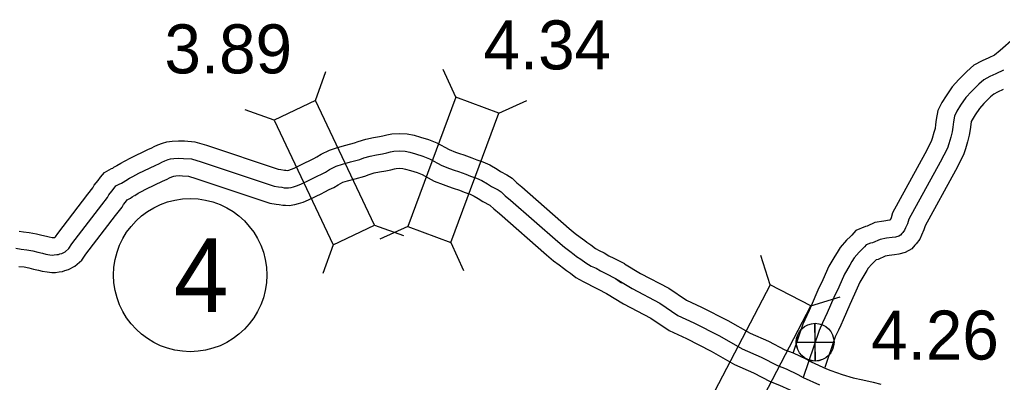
# Model space of a CAD drawing. Extents: x 31699 to 244310, y -8841 to 11474.
# Drawn here: x 144701 to 145266, y -2348 to -2139 of the extents above; entities that cross this region are included whole.
import ezdxf

# ---------------------------------------------------------------- set-up
doc = ezdxf.new("R2010")
doc.units = 0
for name, color, linetype in [('B_Logo', 7, 'Continuous'), ('Level 21', 7, 'Continuous'), ('R_Border Notes', 7, 'Continuous'), ('R_XS_EARTHWORK_STAGE1', 7, 'Continuous'), ('R_XS_EARTHWORK_STAGE2', 7, 'Continuous'), ('S_AREA_CALC', 7, 'Continuous'), ('S_WALL', 7, 'Continuous'), ('S_WALL_ANNOT', 7, 'Continuous')]:
    doc.layers.add(name, color=color, linetype=linetype)

msp = doc.modelspace()

# ---------------------------------------------------------------- linework, layer by layer
at = {"layer": 'B_Logo'}
for points in [[(145266.54, -2168.49), (145262.17, -2170.53), (145258.66, -2172.1), (145255.22, -2173.94), (145252.25, -2176.51), (145248.04, -2180.75), (145244.88, -2184.18), (145241.87, -2188.62), (145239.77, -2191.97), (145238.34, -2194.79), (145237.78, -2198.2), (145237.41, -2201.14), (145236.97, -2203.87), (145236.2, -2206.95), (145235.05, -2210.7), (145234.27, -2213.24), (145230.03, -2221.29), (145212.08, -2254.09), (145211.37, -2256.76), (145210.27, -2259.11), (145209.68, -2260.38), (145208.7, -2261.72), (145208.11, -2262.33), (145207.32, -2263.27), (145206.33, -2263.82), (145204.4, -2264.3), (145202.48, -2264.59), (145199.35, -2265.02), (145195.57, -2265.66), (145191.33, -2267.64), (145190.07, -2267.92), (145187.62, -2268.88), (145186.7, -2269.95), (145185.58, -2271.1), (145183.54, -2273.05), (145180.78, -2276.28), (145179.47, -2278.36), (145178.29, -2280.44), (145175.09, -2285.68), (145171.91, -2293.05), (145169.04, -2299.01), (145165.27, -2307.79), (145163.97, -2310.74), (145162.6, -2313.55), (145160.59, -2318.04), (145151.42, -2344.95)], [(144762.4, -2231.84), (144764.56, -2230.52), (144766.4, -2229.54), (144769.88, -2227.71), (144779.27, -2223.13), (144781.77, -2222.07), (144783.09, -2221.37), (144784.86, -2220.59), (144786.7, -2219.81), (144788.03, -2219.44), (144790.08, -2219.19), (144792.87, -2218.98), (144795.53, -2219.11), (144800.2, -2219.46), (144805.63, -2221.12), (144847.57, -2235.07), (144850.04, -2235.47), (144852.04, -2235.69), (144853.45, -2235.99), (144854.31, -2235.96), (144855.85, -2236.06), (144857.44, -2235.82), (144858.82, -2235.45), (144860.94, -2234.79), (144863.31, -2233.8), (144867.38, -2231.83), (144870.07, -2230.49), (144872.31, -2229.36), (144874.8, -2228.1), (144877.03, -2227.04), (144879.46, -2225.51), (144883.27, -2223.61), (144886.89, -2222.38), (144891.45, -2221.13), (144896.74, -2219.73), (144899.11, -2218.87), (144902.67, -2217.78), (144906.38, -2217.01), (144909.89, -2216.46), (144912.34, -2215.93), (144914.52, -2215.41), (144916.44, -2215.02), (144919.63, -2214.81), (144922.83, -2214.99), (144925.5, -2215.52), (144928.85, -2216.57), (144933.01, -2217.8), (144936.91, -2219.3), (144943.86, -2223.13), (144948.23, -2224.89), (144950.92, -2225.89), (144953.53, -2226.69), (144957.63, -2228.12), (144960.38, -2229.25), (144963.74, -2230.43), (144966.97, -2231.82), (144970.21, -2233.74), (144972.52, -2235.35), (144976.36, -2237.25), (144978.05, -2238.34), (144980.37, -2240.62), (144983.43, -2243.08), (145010.59, -2266.94), (145014.33, -2270.12), (145017.38, -2272.37), (145019.89, -2274.31), (145021.32, -2275.41), (145023.68, -2276.95), (145026.54, -2279.15), (145029.71, -2281), (145032.54, -2282.26), (145035.04, -2283.8), (145038.14, -2285.32), (145043.6, -2288.19), (145047.12, -2290.63)], [(144699.21, -2270.76), (144702.28, -2271.28), (144705.55, -2271.6), (144708.96, -2272.25), (144711.84, -2272.97), (144714.65, -2273.64), (144716.46, -2274.06), (144718.73, -2274.47), (144720.26, -2274.63), (144721.33, -2274.6), (144722.85, -2274.43), (144723.85, -2274.27), (144724.57, -2274.05), (144725.76, -2273.69), (144727.53, -2272.77), (144729.62, -2270.92), (144731.48, -2268.27), (144748.59, -2245.74), (144751.88, -2241.59), (144752.7, -2240.03), (144754.31, -2238.05), (144755.73, -2236.21), (144756.76, -2234.99), (144757.55, -2234.5), (144758.66, -2234), (144759.98, -2233.3), (144760.83, -2232.75), (144762.4, -2231.84)], [(145043.6, -2288.19), (145053.19, -2293.93), (145069.1, -2302.23), (145079.49, -2309.33), (145088.71, -2313.51), (145103.35, -2321.03), (145116.47, -2328.56), (145127.29, -2333.26), (145136.72, -2338.16), (145141.73, -2340.11), (145148.34, -2343.18), (145151.42, -2344.95)], [(145151.42, -2344.95), (145160.91, -2349.19)]]:
    msp.add_lwpolyline(points, dxfattribs=at)
at = {"layer": 'Level 21'}
for p, q in [((145158.32, -2335.54), (145158.32, -2313.87)), ((145147.49, -2324.71), (145169.15, -2324.71))]:
    msp.add_line(p, q, dxfattribs=at)
msp.add_circle((145158.32, -2324.71), 10.83, dxfattribs=at)
at = {"layer": 'R_Border Notes'}
msp.add_circle((144799.4, -2286.17), 44, dxfattribs=at)
at = {"layer": 'R_XS_EARTHWORK_STAGE1'}
for p, q in [((144871.45, -2185.87), (144877.37, -2169.3)), ((144951.92, -2184.01), (144944.59, -2168.01)), ((144976.67, -2193.21), (144992.67, -2185.89)), ((144847.59, -2197.17), (144831.01, -2191.25)), ((144905.34, -2257.45), (144921.92, -2263.37)), ((144924.32, -2258.25), (144908.31, -2265.57)), ((144881.48, -2268.75), (144875.56, -2285.32)), ((144949.06, -2267.45), (144956.39, -2283.45)), ((145132.41, -2291.68), (145127.11, -2274.89)), ((145155.83, -2303.86), (145172.61, -2298.57))]:
    msp.add_line(p, q, dxfattribs=at)
for points in [[(144951.92, -2184.01), (144924.32, -2258.25), (144949.06, -2267.45), (144976.67, -2193.21)], [(144847.59, -2197.17), (144881.48, -2268.75), (144905.34, -2257.45), (144871.45, -2185.87)], [(145119.27, -2374.12), (145155.83, -2303.86), (145132.41, -2291.68), (145095.85, -2361.94)]]:
    msp.add_lwpolyline(points, close=True, dxfattribs=at)
at = {"layer": 'R_XS_EARTHWORK_STAGE2'}
for points in [[(145272.44, -2150.3), (145264.66, -2157.24), (145261.26, -2159.92), (145258.01, -2161.44), (145254.26, -2163.12), (145249.53, -2165.64), (145245.42, -2169.19), (145240.81, -2173.84), (145237.03, -2177.96), (145233.49, -2183.16), (145231.06, -2187.05), (145228.73, -2191.63), (145227.88, -2196.76), (145227.51, -2199.72), (145227.16, -2201.87), (145226.57, -2204.26), (145225.48, -2207.77), (145224.98, -2209.42), (145221.22, -2216.55), (145202.72, -2250.36), (145201.94, -2253.33), (145201.31, -2254.65), (145201.05, -2254.69), (145197.84, -2255.14), (145192.57, -2256.03), (145188.1, -2258.11), (145187.15, -2258.32), (145181.65, -2260.48), (145179.31, -2263.2), (145178.54, -2263.99), (145176.26, -2266.18), (145172.7, -2270.34), (145170.88, -2273.24), (145169.67, -2275.37), (145166.19, -2281.06), (145162.8, -2288.9), (145159.93, -2294.87), (145156.1, -2303.8), (145154.9, -2306.53), (145153.54, -2309.32), (145151.27, -2314.37), (145145.75, -2330.6)], [(145266.33, -2179.63), (145263.06, -2181.09), (145260.91, -2182.24), (145259.08, -2183.82), (145255.27, -2187.66), (145252.74, -2190.41), (145250.25, -2194.08), (145248.49, -2196.9), (145247.95, -2197.95), (145247.67, -2199.64), (145247.31, -2202.55), (145246.78, -2205.88), (145245.84, -2209.64), (145244.61, -2213.63), (145243.56, -2217.06), (145238.84, -2226.02), (145221.44, -2257.81), (145220.81, -2260.2), (145219.33, -2263.33), (145218.35, -2265.47), (145216.35, -2268.2), (145215.53, -2269.04), (145213.78, -2271.14), (145210.01, -2273.2), (145206.37, -2274.12), (145203.9, -2274.49), (145200.87, -2274.91), (145198.57, -2275.29), (145194.57, -2277.16), (145193.38, -2277.43), (145192.62, -2278.21), (145190.82, -2279.93), (145188.86, -2282.22), (145188.06, -2283.49), (145186.91, -2285.52), (145183.99, -2290.3), (145181.01, -2297.2), (145178.15, -2303.15), (145174.44, -2311.78), (145173.05, -2314.94), (145171.67, -2317.79), (145169.9, -2321.71), (145163.95, -2339.18)]]:
    msp.add_lwpolyline(points, dxfattribs=at)
at = {"layer": 'S_AREA_CALC'}
for points in [[(144757.18, -2223.31), (144759.59, -2221.83), (144761.72, -2220.7), (144765.37, -2218.79), (144775.12, -2214.03), (144777.45, -2213.04), (144778.71, -2212.36), (144780.9, -2211.41), (144783.4, -2210.35), (144786.06, -2209.6), (144789.1, -2209.23), (144792.75, -2208.96), (144796.15, -2209.13), (144802.06, -2209.57), (144808.67, -2211.6), (144849.97, -2225.33), (144851.39, -2225.56), (144853.62, -2225.8), (144854.3, -2225.94), (144855.4, -2226.01), (144856.06, -2225.84), (144857.51, -2225.39), (144859.19, -2224.68), (144862.98, -2222.85), (144865.6, -2221.55), (144867.79, -2220.44), (144870.4, -2219.12), (144872.21, -2218.26), (144874.54, -2216.79), (144879.42, -2214.36), (144883.97, -2212.82), (144888.85, -2211.48), (144893.74, -2210.18), (144895.94, -2209.38), (144900.2, -2208.08), (144904.59, -2207.17), (144908.05, -2206.63), (144910.12, -2206.18), (144912.38, -2205.64), (144915.12, -2205.09), (144919.58, -2204.79), (144924.1, -2205.05), (144927.98, -2205.82), (144931.76, -2207.01), (144936.23, -2208.33), (144941.14, -2210.22), (144948.15, -2214.08), (144951.84, -2215.56), (144954.13, -2216.41), (144956.64, -2217.18), (144961.18, -2218.77), (144963.94, -2219.9), (144967.38, -2221.11), (144971.51, -2222.88), (144975.63, -2225.32), (144977.63, -2226.72), (144981.3, -2228.54), (144984.32, -2230.49), (144987.02, -2233.13), (144989.86, -2235.42), (145017.12, -2259.37), (145020.54, -2262.28), (145023.41, -2264.39), (145026, -2266.39), (145027.1, -2267.25), (145029.47, -2268.79), (145032.13, -2270.83), (145034.28, -2272.09), (145037.22, -2273.4), (145039.87, -2275.04), (145042.66, -2276.41), (145048.74, -2279.59)], [(144701.22, -2260.96), (144703.6, -2261.36), (144706.97, -2261.69), (144711.12, -2262.48), (144714.21, -2263.26), (144716.93, -2263.9), (144718.48, -2264.26), (144720.14, -2264.56), (144720.65, -2264.61), (144721.5, -2264.52), (144721.61, -2264.5), (144721.67, -2264.48), (144721.88, -2264.42), (144722.1, -2264.22), (144723.4, -2262.37), (144740.69, -2239.61), (144743.47, -2236.1), (144744.33, -2234.47), (144746.47, -2231.84), (144747.94, -2229.94), (144750.14, -2227.33), (144752.86, -2225.64), (144754.28, -2225.01), (144754.88, -2224.69), (144755.59, -2224.22), (144757.4, -2223.18)], [(144767.62, -2240.37), (144769.53, -2239.2), (144771.08, -2238.37), (144774.39, -2236.64), (144783.43, -2232.23), (144786.1, -2231.1), (144787.46, -2230.37), (144788.82, -2229.77), (144790, -2229.27), (144791.06, -2229.14), (144792.99, -2229), (144794.92, -2229.1), (144798.34, -2229.35), (144802.59, -2230.65), (144845.17, -2244.81), (144848.7, -2245.39), (144850.47, -2245.58), (144852.53, -2246.01), (144854.13, -2245.97), (144856.29, -2246.11), (144859.48, -2245.62), (144861.59, -2245.06), (144864.36, -2244.2), (144867.42, -2242.92), (144871.78, -2240.81), (144874.55, -2239.43), (144876.82, -2238.29), (144879.2, -2237.08), (144881.86, -2235.82), (144884.37, -2234.24), (144887.12, -2232.87), (144889.82, -2231.95), (144894.06, -2230.79), (144899.73, -2229.28), (144902.28, -2228.36), (144905.15, -2227.48), (144908.17, -2226.86), (144911.73, -2226.29), (144914.56, -2225.68), (144916.67, -2225.17), (144917.76, -2224.96), (144919.68, -2224.83), (144921.56, -2224.94), (144923.03, -2225.23), (144925.94, -2226.14), (144929.79, -2227.28), (144932.68, -2228.39), (144939.57, -2232.18), (144944.62, -2234.22), (144947.71, -2235.36), (144950.42, -2236.19), (144954.08, -2237.47), (144956.82, -2238.6), (144960.1, -2239.75), (144962.43, -2240.75), (144964.79, -2242.15), (144967.4, -2243.97), (144971.41, -2245.96), (144971.77, -2246.19), (144973.72, -2248.1), (144976.99, -2250.73), (145004.05, -2274.51), (145008.11, -2277.96), (145011.35, -2280.35), (145013.79, -2282.23), (145015.53, -2283.57), (145017.9, -2285.12), (145020.94, -2287.46), (145025.14, -2289.91), (145027.86, -2291.13), (145030.2, -2292.57), (145033.61, -2294.24), (145038.41, -2296.76), (145038.45, -2296.79)], [(144700.96, -2281.2), (144704.13, -2281.51), (144706.8, -2282.02), (144709.47, -2282.69), (144712.37, -2283.37), (144714.44, -2283.85), (144717.32, -2284.37), (144719.87, -2284.64), (144722.02, -2284.59), (144724.21, -2284.34), (144726.09, -2284.04), (144727.48, -2283.62), (144729.55, -2282.99), (144733.24, -2281.08), (144737.13, -2277.61), (144739.55, -2274.17), (144756.49, -2251.87), (144760.28, -2247.07), (144761.07, -2245.58), (144762.15, -2244.27), (144763.18, -2242.93), (144765.08, -2241.92), (144766.07, -2241.27), (144767.4, -2240.5)], [(145048.74, -2279.61), (145058.07, -2285.2), (145074.26, -2293.64), (145084.41, -2300.58), (145093.06, -2304.5), (145108.13, -2312.24), (145120.96, -2319.61), (145131.59, -2324.22), (145140.85, -2329.04), (145145.65, -2330.91), (145152.95, -2334.29), (145155.96, -2336.03)], [(145038.46, -2296.77), (145048.3, -2302.66), (145063.95, -2310.82), (145074.56, -2318.08), (145084.36, -2322.51), (145098.57, -2329.82), (145111.97, -2337.51), (145122.99, -2342.29), (145132.58, -2347.28), (145137.81, -2349.32), (145143.74, -2352.07), (145146.88, -2353.87)], [(145155.96, -2336.03), (145164.85, -2340), (145167.39, -2341.04), (145173.9, -2343.19), (145180.1, -2345.21), (145185.79, -2346.39), (145191.61, -2347.71), (145196.08, -2348.85)]]:
    msp.add_lwpolyline(points, dxfattribs=at)
at = {"layer": 'S_WALL_ANNOT'}
for p, q in [((145158.57, -2335.56), (145158.07, -2313.86)), ((145147.47, -2324.96), (145169.17, -2324.46))]:
    msp.add_line(p, q, dxfattribs=at)
msp.add_circle((145158.32, -2324.71), 10.85, dxfattribs=at)

# ---------------------------------------------------------------- texts
at = {"layer": 'R_Border Notes'}
msp.add_text('4', height=42.24, dxfattribs=at).set_placement((144789.96, -2307.29))
at = {"layer": 'S_WALL'}
for s, p in [('3.89', (144784.6, -2170.3)), ('4.34', (144967.83, -2168.01))]:
    msp.add_text(s, height=28.16, dxfattribs=at).set_placement(p)
at = {"layer": 'S_WALL_ANNOT'}
msp.add_text('4.26', height=28.16, dxfattribs=at).set_placement((145190.52, -2334.69))

doc.saveas('drawing.dxf')
